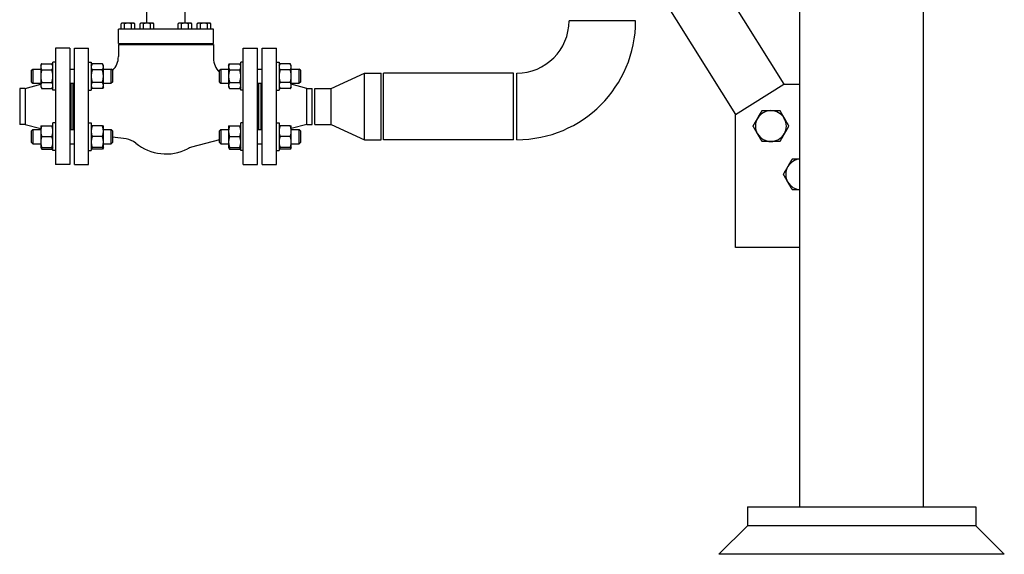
# Model space of a CAD drawing. Header units: inches. Extents: x 24 to 1128, y -74 to 748.
# Tile 439 of 557: x 1025 to 1077, y 141 to 169. Entities that reach past the tile are written whole.
import ezdxf

# ---------------------------------------------------------------- set-up
doc = ezdxf.new("R2010")
doc.units = ezdxf.units.IN
doc.header["$LTSCALE"] = 32
doc.header["$MEASUREMENT"] = 0
doc.layers.add('Visible (ANSI)', color=7, linetype='Continuous', lineweight=30)

msp = doc.modelspace()

# ---------------------------------------------------------------- linework, layer by layer
at = {"layer": 'Visible (ANSI)'}
for p, q in [((1066.27004, 143.30516), (1066.27004, 295.24266)), ((1072.77004, 143.30516), (1072.77004, 295.24266)), ((1035.79065, 212.80516), (1065.43903, 165.53349)), ((1034.02004, 209.98208), (1062.89754, 163.9395)), ((1031.95604, 168.74516), (1031.95604, 169.86616)), ((1033.95604, 168.74516), (1033.95604, 169.86616)), ((1030.64354, 168.74516), (1030.59519, 168.71725)), ((1030.68541, 168.74516), (1030.64354, 168.74516)), ((1030.95604, 168.74516), (1030.68541, 168.74516)), ((1031.22667, 168.74516), (1030.95604, 168.74516)), ((1031.26854, 168.74516), (1031.22667, 168.74516)), ((1031.26854, 168.74516), (1031.31688, 168.71725)), ((1031.64354, 168.74516), (1031.59519, 168.71725)), ((1031.68541, 168.74516), (1031.64354, 168.74516)), ((1031.95604, 168.74516), (1031.68541, 168.74516)), ((1032.22667, 168.74516), (1031.95604, 168.74516)), ((1032.26854, 168.74516), (1032.22667, 168.74516)), ((1032.26854, 168.74516), (1032.31688, 168.71725)), ((1033.64354, 168.74516), (1033.59519, 168.71725)), ((1033.68541, 168.74516), (1033.64354, 168.74516)), ((1033.95604, 168.74516), (1033.68541, 168.74516)), ((1034.22667, 168.74516), (1033.95604, 168.74516)), ((1034.26854, 168.74516), (1034.22667, 168.74516)), ((1034.26854, 168.74516), (1034.31688, 168.71725)), ((1034.64354, 168.74516), (1034.59519, 168.71725)), ((1034.68541, 168.74516), (1034.64354, 168.74516)), ((1034.95604, 168.74516), (1034.68541, 168.74516)), ((1035.22667, 168.74516), (1034.95604, 168.74516)), ((1035.26854, 168.74516), (1035.22667, 168.74516)), ((1035.26854, 168.74516), (1035.31688, 168.71725)), ((1057.64104, 168.86666), (1054.14104, 168.86666)), ((1030.45604, 167.67916), (1030.45604, 168.42916)), ((1035.45604, 168.42916), (1030.45604, 168.42916)), ((1030.59519, 168.42916), (1030.59519, 168.71725)), ((1030.77562, 168.42916), (1030.77562, 168.71725)), ((1031.13646, 168.42916), (1031.13646, 168.71725)), ((1031.31688, 168.42916), (1031.31688, 168.71725)), ((1031.59519, 168.42916), (1031.59519, 168.71725)), ((1031.77562, 168.42916), (1031.77562, 168.71725)), ((1032.13646, 168.42916), (1032.13646, 168.71725)), ((1032.31688, 168.42916), (1032.31688, 168.71725)), ((1033.59519, 168.42916), (1033.59519, 168.71725)), ((1033.77562, 168.42916), (1033.77562, 168.71725)), ((1034.13646, 168.42916), (1034.13646, 168.71725)), ((1034.31688, 168.42916), (1034.31688, 168.71725)), ((1034.59519, 168.42916), (1034.59519, 168.71725)), ((1034.77562, 168.42916), (1034.77562, 168.71725)), ((1035.13646, 168.42916), (1035.13646, 168.71725)), ((1035.31688, 168.42916), (1035.31688, 168.71725)), ((1035.45604, 167.67916), (1035.45604, 168.42916)), ((1027.89604, 167.42666), (1027.14604, 167.42666)), ((1027.14604, 167.42666), (1027.14604, 161.30666)), ((1027.89604, 167.42666), (1027.89604, 161.30666)), ((1028.14354, 167.42666), (1028.89104, 167.42666)), ((1028.14354, 161.30666), (1028.14354, 167.42666)), ((1028.89104, 161.30666), (1028.89104, 167.42666)), ((1030.45604, 167.67916), (1035.45604, 167.67916)), ((1030.45604, 167.61666), (1035.45604, 167.61666)), ((1030.45604, 167.61666), (1030.45604, 166.98743)), ((1030.73729, 167.67916), (1030.73729, 167.61666)), ((1031.17479, 167.67916), (1031.17479, 167.61666)), ((1031.45604, 167.67916), (1031.45604, 167.61666)), ((1031.73729, 167.67916), (1031.73729, 167.61666)), ((1032.17479, 167.67916), (1032.17479, 167.61666)), ((1033.73729, 167.67916), (1033.73729, 167.61666)), ((1034.17479, 167.67916), (1034.17479, 167.61666)), ((1034.45604, 167.67916), (1034.45604, 167.61666)), ((1034.73729, 167.67916), (1034.73729, 167.61666)), ((1035.17479, 167.67916), (1035.17479, 167.61666)), ((1035.45604, 167.61666), (1035.45604, 166.89394)), ((1037.02104, 167.42666), (1037.76854, 167.42666)), ((1037.02104, 161.30666), (1037.02104, 167.42666)), ((1037.76854, 161.30666), (1037.76854, 167.42666)), ((1038.01604, 167.42666), (1038.76604, 167.42666)), ((1038.01604, 161.30666), (1038.01604, 167.42666)), ((1038.76604, 161.30666), (1038.76604, 167.42666)), ((1027.14604, 166.69215), (1027.01204, 166.69215)), ((1027.01204, 165.22315), (1027.01204, 166.69215)), ((1028.89104, 166.69215), (1029.02504, 166.69215)), ((1029.02504, 166.69215), (1029.02504, 165.22315)), ((1037.02104, 166.69215), (1036.88704, 166.69215)), ((1036.88704, 165.22315), (1036.88704, 166.69215)), ((1038.76604, 166.69215), (1038.90004, 166.69215)), ((1038.90004, 166.69215), (1038.90004, 165.22315)), ((1025.89354, 166.27015), (1025.95604, 166.33265)), ((1025.89354, 165.64515), (1025.89354, 166.27015)), ((1025.95604, 166.33265), (1025.95604, 165.58265)), ((1025.95604, 166.33265), (1026.37104, 166.33265)), ((1026.37104, 166.52015), (1026.42128, 166.60717)), ((1026.37104, 166.52015), (1026.37104, 166.44479)), ((1026.37104, 166.44479), (1026.37104, 165.95765)), ((1026.42128, 166.60717), (1026.9618, 166.60717)), ((1026.42128, 166.28241), (1026.9618, 166.28241)), ((1027.01204, 166.52015), (1026.9618, 166.60717)), ((1027.89604, 166.33265), (1028.14354, 166.33265)), ((1029.02504, 166.52015), (1029.07528, 166.60717)), ((1029.6158, 166.60717), (1029.07528, 166.60717)), ((1029.6158, 166.28241), (1029.07528, 166.28241)), ((1029.66604, 166.52015), (1029.6158, 166.60717)), ((1029.66604, 166.44479), (1029.66604, 166.52015)), ((1029.66604, 165.95765), (1029.66604, 166.44479)), ((1029.66604, 166.33265), (1030.08104, 166.33265)), ((1030.14354, 166.27015), (1030.08104, 166.33265)), ((1030.08104, 165.58265), (1030.08104, 166.33265)), ((1030.14354, 166.27015), (1030.14354, 165.64515)), ((1035.76854, 166.27015), (1035.83104, 166.33265)), ((1035.76854, 165.64515), (1035.76854, 166.27015)), ((1035.83104, 166.33265), (1035.83104, 165.58265)), ((1035.83104, 166.33265), (1036.24604, 166.33265)), ((1036.24604, 166.52015), (1036.29628, 166.60717)), ((1036.24604, 166.52015), (1036.24604, 166.44479)), ((1036.24604, 166.44479), (1036.24604, 165.95765)), ((1036.29628, 166.60717), (1036.8368, 166.60717)), ((1036.29628, 166.28241), (1036.8368, 166.28241)), ((1036.88704, 166.52015), (1036.8368, 166.60717)), ((1037.76854, 166.33265), (1038.01604, 166.33265)), ((1038.90004, 166.52015), (1038.95028, 166.60717)), ((1039.4908, 166.60717), (1038.95028, 166.60717)), ((1039.4908, 166.28241), (1038.95028, 166.28241)), ((1039.54104, 166.52015), (1039.4908, 166.60717)), ((1039.54104, 166.44479), (1039.54104, 166.52015)), ((1039.54104, 165.95765), (1039.54104, 166.44479)), ((1039.54104, 166.33265), (1039.95604, 166.33265)), ((1040.01854, 166.27015), (1039.95604, 166.33265)), ((1039.95604, 165.58265), (1039.95604, 166.33265)), ((1040.01854, 166.27015), (1040.01854, 165.64515)), ((1025.89354, 165.64515), (1025.95604, 165.58265)), ((1026.37104, 165.95765), (1026.37104, 165.47051)), ((1026.42128, 165.63289), (1026.9618, 165.63289)), ((1029.6158, 165.63289), (1029.07528, 165.63289)), ((1029.66604, 165.47051), (1029.66604, 165.95765)), ((1030.14354, 165.64515), (1030.08104, 165.58265)), ((1035.76854, 165.64515), (1035.83104, 165.58265)), ((1036.24604, 165.95765), (1036.24604, 165.47051)), ((1036.29628, 165.63289), (1036.8368, 165.63289)), ((1039.4908, 165.63289), (1038.95028, 165.63289)), ((1039.54104, 165.47051), (1039.54104, 165.95765)), ((1040.01854, 165.64515), (1039.95604, 165.58265)), ((1041.64604, 165.31666), (1043.39604, 166.11666)), ((1043.39604, 166.11666), (1044.27104, 166.11666)), ((1043.39604, 162.61666), (1043.39604, 166.11666)), ((1044.27104, 162.61666), (1044.27104, 166.11666)), ((1051.22104, 166.11666), (1044.39604, 166.11666)), ((1044.39604, 162.61666), (1044.39604, 166.11666)), ((1051.22104, 162.61666), (1051.22104, 166.11666)), ((1051.39104, 162.61666), (1051.39104, 166.11666)), ((1025.55826, 165.31666), (1025.26604, 165.31666)), ((1025.26604, 165.31666), (1025.26604, 163.41666)), ((1025.55826, 165.31666), (1026.37104, 165.53422)), ((1025.55826, 165.31666), (1025.55826, 163.41666)), ((1025.95604, 165.58265), (1026.37104, 165.58265)), ((1026.37104, 165.47051), (1026.37104, 165.39515)), ((1026.37104, 165.39515), (1026.42128, 165.30813)), ((1026.42128, 165.30813), (1026.9618, 165.30813)), ((1027.01204, 165.39515), (1026.9618, 165.30813)), ((1027.14604, 165.22315), (1027.01204, 165.22315)), ((1027.89604, 165.58265), (1028.14354, 165.58265)), ((1027.95604, 165.58265), (1027.95604, 163.15067)), ((1028.08104, 163.15067), (1028.08104, 165.58265)), ((1028.89104, 165.22315), (1029.02504, 165.22315)), ((1029.02504, 165.39515), (1029.07528, 165.30813)), ((1029.6158, 165.30813), (1029.07528, 165.30813)), ((1029.66604, 165.39515), (1029.6158, 165.30813)), ((1029.66604, 165.58265), (1030.08104, 165.58265)), ((1029.66604, 165.39515), (1029.66604, 165.47051)), ((1035.83104, 165.58265), (1036.24604, 165.58265)), ((1036.24604, 165.47051), (1036.24604, 165.39515)), ((1036.24604, 165.39515), (1036.29628, 165.30813)), ((1036.29628, 165.30813), (1036.8368, 165.30813)), ((1036.88704, 165.39515), (1036.8368, 165.30813)), ((1037.02104, 165.22315), (1036.88704, 165.22315)), ((1037.76854, 165.58265), (1038.01604, 165.58265)), ((1037.83104, 163.15067), (1037.83104, 165.58265)), ((1037.95604, 163.15067), (1037.95604, 165.58265)), ((1038.76604, 165.22315), (1038.90004, 165.22315)), ((1038.90004, 165.39515), (1038.95028, 165.30813)), ((1039.4908, 165.30813), (1038.95028, 165.30813)), ((1039.54104, 165.39515), (1039.4908, 165.30813)), ((1039.54104, 165.58265), (1039.95604, 165.58265)), ((1040.35382, 165.31666), (1039.54104, 165.53422)), ((1039.54104, 165.39515), (1039.54104, 165.47051)), ((1040.35382, 165.31666), (1040.64604, 165.31666)), ((1040.35382, 163.41666), (1040.35382, 165.31666)), ((1040.64604, 163.41666), (1040.64604, 165.31666)), ((1040.77104, 165.31666), (1041.64604, 165.31666)), ((1040.77104, 163.41666), (1040.77104, 165.31666)), ((1041.64604, 163.41666), (1041.64604, 165.31666)), ((1062.89754, 163.9395), (1065.43903, 165.53349)), ((1065.43903, 165.53349), (1066.27004, 165.53349)), ((1062.89754, 156.9395), (1062.89754, 163.9395)), ((1025.55826, 163.41666), (1025.26604, 163.41666)), ((1025.55826, 163.41666), (1026.37104, 163.19911)), ((1025.89354, 163.08817), (1025.95604, 163.15067)), ((1025.89354, 162.46317), (1025.89354, 163.08817)), ((1025.95604, 163.15067), (1025.95604, 162.40067)), ((1025.95604, 163.15067), (1026.37104, 163.15067)), ((1026.37104, 163.33817), (1026.37104, 163.05692)), ((1026.37104, 163.05692), (1026.37104, 162.49442)), ((1026.42128, 163.33817), (1026.9618, 163.33817)), ((1027.14604, 163.51017), (1027.01204, 163.51017)), ((1027.01204, 162.04117), (1027.01204, 163.51017)), ((1027.89604, 163.15067), (1028.14354, 163.15067)), ((1028.89104, 163.51017), (1029.02504, 163.51017)), ((1029.02504, 163.51017), (1029.02504, 162.04117)), ((1029.6158, 163.33817), (1029.07528, 163.33817)), ((1029.66604, 163.05692), (1029.66604, 163.33817)), ((1029.66604, 163.15067), (1030.08104, 163.15067)), ((1029.66604, 162.49442), (1029.66604, 163.05692)), ((1030.14354, 163.08817), (1030.08104, 163.15067)), ((1030.08104, 162.40067), (1030.08104, 163.15067)), ((1030.14354, 163.08817), (1030.14354, 162.46317)), ((1035.76854, 163.08817), (1035.83104, 163.15067)), ((1035.76854, 162.46317), (1035.76854, 163.08817)), ((1035.83104, 163.15067), (1035.83104, 162.40067)), ((1035.83104, 163.15067), (1036.24604, 163.15067)), ((1036.24604, 163.33817), (1036.24604, 163.05692)), ((1036.24604, 163.05692), (1036.24604, 162.49442)), ((1036.29628, 163.33817), (1036.8368, 163.33817)), ((1037.02104, 163.51017), (1036.88704, 163.51017)), ((1036.88704, 162.04117), (1036.88704, 163.51017)), ((1037.76854, 163.15067), (1038.01604, 163.15067)), ((1038.76604, 163.51017), (1038.90004, 163.51017)), ((1038.90004, 163.51017), (1038.90004, 162.04117)), ((1039.4908, 163.33817), (1038.95028, 163.33817)), ((1040.35382, 163.41666), (1039.54104, 163.19911)), ((1039.54104, 163.05692), (1039.54104, 163.33817)), ((1039.54104, 163.15067), (1039.95604, 163.15067)), ((1039.54104, 162.49442), (1039.54104, 163.05692)), ((1040.01854, 163.08817), (1039.95604, 163.15067)), ((1039.95604, 162.40067), (1039.95604, 163.15067)), ((1040.01854, 163.08817), (1040.01854, 162.46317)), ((1040.35382, 163.41666), (1040.64604, 163.41666)), ((1040.77104, 163.41666), (1041.64604, 163.41666)), ((1041.64604, 163.41666), (1043.39604, 162.61666)), ((1026.42128, 162.77567), (1026.9618, 162.77567)), ((1029.6158, 162.77567), (1029.07528, 162.77567)), ((1030.86925, 162.65414), (1030.14354, 162.75412)), ((1035.76854, 162.60006), (1034.29037, 162.21461)), ((1036.29628, 162.77567), (1036.8368, 162.77567)), ((1039.4908, 162.77567), (1038.95028, 162.77567)), ((1043.39604, 162.61666), (1044.27104, 162.61666)), ((1051.22104, 162.61666), (1044.39604, 162.61666)), ((1025.89354, 162.46317), (1025.95604, 162.40067)), ((1025.95604, 162.40067), (1026.37104, 162.40067)), ((1026.37104, 162.49442), (1026.37104, 162.21317)), ((1026.37104, 162.21317), (1026.42128, 162.12615)), ((1026.42128, 162.21317), (1026.9618, 162.21317)), ((1026.42128, 162.12615), (1026.9618, 162.12615)), ((1027.01204, 162.21317), (1026.9618, 162.12615)), ((1027.14604, 162.04117), (1027.01204, 162.04117)), ((1027.89604, 162.40067), (1028.14354, 162.40067)), ((1028.89104, 162.04117), (1029.02504, 162.04117)), ((1029.02504, 162.21317), (1029.07528, 162.12615)), ((1029.6158, 162.21317), (1029.07528, 162.21317)), ((1029.6158, 162.12615), (1029.07528, 162.12615)), ((1029.66604, 162.21317), (1029.6158, 162.12615)), ((1029.66604, 162.21317), (1029.66604, 162.49442)), ((1029.66604, 162.40067), (1030.08104, 162.40067)), ((1030.14354, 162.46317), (1030.08104, 162.40067)), ((1035.76854, 162.46317), (1035.83104, 162.40067)), ((1035.83104, 162.40067), (1036.24604, 162.40067)), ((1036.24604, 162.49442), (1036.24604, 162.21317)), ((1036.24604, 162.21317), (1036.29628, 162.12615)), ((1036.29628, 162.21317), (1036.8368, 162.21317)), ((1036.29628, 162.12615), (1036.8368, 162.12615)), ((1036.88704, 162.21317), (1036.8368, 162.12615)), ((1037.02104, 162.04117), (1036.88704, 162.04117)), ((1037.76854, 162.40067), (1038.01604, 162.40067)), ((1038.76604, 162.04117), (1038.90004, 162.04117)), ((1038.90004, 162.21317), (1038.95028, 162.12615)), ((1039.4908, 162.21317), (1038.95028, 162.21317)), ((1039.4908, 162.12615), (1038.95028, 162.12615)), ((1039.54104, 162.21317), (1039.4908, 162.12615)), ((1039.54104, 162.21317), (1039.54104, 162.49442)), ((1039.54104, 162.40067), (1039.95604, 162.40067)), ((1040.01854, 162.46317), (1039.95604, 162.40067)), ((1027.89604, 161.30666), (1027.14604, 161.30666)), ((1028.14354, 161.30666), (1028.89104, 161.30666)), ((1037.02104, 161.30666), (1037.76854, 161.30666)), ((1038.01604, 161.30666), (1038.76604, 161.30666)), ((1066.27004, 156.9395), (1062.89754, 156.9395)), ((1063.52004, 143.30516), (1063.52004, 142.30516)), ((1063.52004, 143.30516), (1075.52004, 143.30516)), ((1075.52004, 143.30516), (1075.52004, 142.30516)), ((1062.02004, 140.80516), (1063.52004, 142.30516)), ((1075.52004, 142.30516), (1063.52004, 142.30516)), ((1075.52004, 142.30516), (1063.52004, 142.30516)), ((1077.02004, 140.80516), (1075.52004, 142.30516)), ((1077.02004, 140.80516), (1062.02004, 140.80516))]:
    msp.add_line(p, q, dxfattribs=at)
for centre, radius, start, end in [((1051.39104, 168.86666), 6.25, 270, 0), ((1051.39104, 168.86666), 2.75, 270, 0), ((1029.45604, 166.98743), 1, 313.432537, 0), ((1036.45604, 166.89394), 1, 180, 226.567463), ((1064.75349, 163.33292), 0.8125, 90, 150), ((1064.75349, 163.33292), 0.8125, 30, 90), ((1064.75349, 163.33292), 0.8125, 150, 210), ((1064.75349, 163.33292), 0.8125, 330, 30), ((1030.73277, 161.6635), 1, 50.563833, 82.156226), ((1064.75349, 163.33292), 0.8125, 210, 270), ((1064.75349, 163.33292), 0.8125, 270, 330), ((1032.95604, 164.36666), 2.5, 230.563833, 296.95757), ((1034.5427, 161.24697), 1, 104.615136, 116.95757), ((1066.34749, 160.79143), 0.8125, 95.470114, 150), ((1066.34749, 160.79143), 0.8125, 150, 210), ((1066.34749, 160.79143), 0.8125, 210, 264.529886)]:
    msp.add_arc(centre, radius, start, end, dxfattribs=at)
for points, weights in [([(1030.68541, 168.74516), (1030.64354, 168.74516), (1030.59519, 168.71725)], [1, 1.0379548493, 1]), ([(1030.77562, 168.71725), (1030.72727, 168.74516), (1030.68541, 168.74516)], [1, 1.0379548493, 1]), ([(1030.95604, 168.74516), (1030.8723, 168.74516), (1030.77562, 168.71725)], [1, 1.0379548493, 1]), ([(1031.13646, 168.71725), (1031.03977, 168.74516), (1030.95604, 168.74516)], [1, 1.0379548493, 1]), ([(1031.22667, 168.74516), (1031.1848, 168.74516), (1031.13646, 168.71725)], [1, 1.0379548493, 1]), ([(1031.31688, 168.71725), (1031.26854, 168.74516), (1031.22667, 168.74516)], [1, 1.0379548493, 1]), ([(1031.68541, 168.74516), (1031.64354, 168.74516), (1031.59519, 168.71725)], [1, 1.0379548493, 1]), ([(1031.77562, 168.71725), (1031.72727, 168.74516), (1031.68541, 168.74516)], [1, 1.0379548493, 1]), ([(1031.95604, 168.74516), (1031.8723, 168.74516), (1031.77562, 168.71725)], [1, 1.0379548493, 1]), ([(1032.13646, 168.71725), (1032.03977, 168.74516), (1031.95604, 168.74516)], [1, 1.0379548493, 1]), ([(1032.22667, 168.74516), (1032.1848, 168.74516), (1032.13646, 168.71725)], [1, 1.0379548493, 1]), ([(1032.31688, 168.71725), (1032.26854, 168.74516), (1032.22667, 168.74516)], [1, 1.0379548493, 1]), ([(1033.68541, 168.74516), (1033.64354, 168.74516), (1033.59519, 168.71725)], [1, 1.0379548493, 1]), ([(1033.77562, 168.71725), (1033.72727, 168.74516), (1033.68541, 168.74516)], [1, 1.0379548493, 1]), ([(1033.95604, 168.74516), (1033.8723, 168.74516), (1033.77562, 168.71725)], [1, 1.0379548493, 1]), ([(1034.13646, 168.71725), (1034.03977, 168.74516), (1033.95604, 168.74516)], [1, 1.0379548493, 1]), ([(1034.22667, 168.74516), (1034.1848, 168.74516), (1034.13646, 168.71725)], [1, 1.0379548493, 1]), ([(1034.31688, 168.71725), (1034.26854, 168.74516), (1034.22667, 168.74516)], [1, 1.0379548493, 1]), ([(1034.68541, 168.74516), (1034.64354, 168.74516), (1034.59519, 168.71725)], [1, 1.0379548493, 1]), ([(1034.77562, 168.71725), (1034.72727, 168.74516), (1034.68541, 168.74516)], [1, 1.0379548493, 1]), ([(1034.95604, 168.74516), (1034.8723, 168.74516), (1034.77562, 168.71725)], [1, 1.0379548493, 1]), ([(1035.13646, 168.71725), (1035.03977, 168.74516), (1034.95604, 168.74516)], [1, 1.0379548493, 1]), ([(1035.22667, 168.74516), (1035.1848, 168.74516), (1035.13646, 168.71725)], [1, 1.0379548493, 1]), ([(1035.31688, 168.71725), (1035.26854, 168.74516), (1035.22667, 168.74516)], [1, 1.0379548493, 1]), ([(1026.42128, 166.60717), (1026.37104, 166.52015), (1026.37104, 166.44479)], [1, 1.0379548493, 1]), ([(1026.37104, 166.44479), (1026.37104, 166.36943), (1026.42128, 166.28241)], [1, 1.0379548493, 1]), ([(1026.42128, 166.28241), (1026.37104, 166.10838), (1026.37104, 165.95765)], [1, 1.0379548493, 1]), ([(1027.01204, 166.44479), (1027.01204, 166.52015), (1026.9618, 166.60717)], [1, 1.0379548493, 1]), ([(1026.9618, 166.28241), (1027.01204, 166.36943), (1027.01204, 166.44479)], [1, 1.0379548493, 1]), ([(1027.01204, 165.95765), (1027.01204, 166.10838), (1026.9618, 166.28241)], [1, 1.0379548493, 1]), ([(1029.07528, 166.60717), (1029.02504, 166.52015), (1029.02504, 166.44479)], [1, 1.0379548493, 1]), ([(1029.02504, 166.44479), (1029.02504, 166.36943), (1029.07528, 166.28241)], [1, 1.0379548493, 1]), ([(1029.07528, 166.28241), (1029.02504, 166.10838), (1029.02504, 165.95765)], [1, 1.0379548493, 1]), ([(1029.66604, 166.44479), (1029.66604, 166.52015), (1029.6158, 166.60717)], [1, 1.0379548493, 1]), ([(1029.6158, 166.28241), (1029.66604, 166.36943), (1029.66604, 166.44479)], [1, 1.0379548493, 1]), ([(1029.66604, 165.95765), (1029.66604, 166.10838), (1029.6158, 166.28241)], [1, 1.0379548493, 1]), ([(1036.29628, 166.60717), (1036.24604, 166.52015), (1036.24604, 166.44479)], [1, 1.0379548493, 1]), ([(1036.24604, 166.44479), (1036.24604, 166.36943), (1036.29628, 166.28241)], [1, 1.0379548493, 1]), ([(1036.29628, 166.28241), (1036.24604, 166.10838), (1036.24604, 165.95765)], [1, 1.0379548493, 1]), ([(1036.88704, 166.44479), (1036.88704, 166.52015), (1036.8368, 166.60717)], [1, 1.0379548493, 1]), ([(1036.8368, 166.28241), (1036.88704, 166.36943), (1036.88704, 166.44479)], [1, 1.0379548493, 1]), ([(1036.88704, 165.95765), (1036.88704, 166.10838), (1036.8368, 166.28241)], [1, 1.0379548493, 1]), ([(1038.95028, 166.60717), (1038.90004, 166.52015), (1038.90004, 166.44479)], [1, 1.0379548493, 1]), ([(1038.90004, 166.44479), (1038.90004, 166.36943), (1038.95028, 166.28241)], [1, 1.0379548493, 1]), ([(1038.95028, 166.28241), (1038.90004, 166.10838), (1038.90004, 165.95765)], [1, 1.0379548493, 1]), ([(1039.54104, 166.44479), (1039.54104, 166.52015), (1039.4908, 166.60717)], [1, 1.0379548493, 1]), ([(1039.4908, 166.28241), (1039.54104, 166.36943), (1039.54104, 166.44479)], [1, 1.0379548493, 1]), ([(1039.54104, 165.95765), (1039.54104, 166.10838), (1039.4908, 166.28241)], [1, 1.0379548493, 1]), ([(1026.37104, 165.95765), (1026.37104, 165.80693), (1026.42128, 165.63289)], [1, 1.0379548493, 1]), ([(1026.42128, 165.63289), (1026.37104, 165.54588), (1026.37104, 165.47051)], [1, 1.0379548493, 1]), ([(1026.9618, 165.63289), (1027.01204, 165.80693), (1027.01204, 165.95765)], [1, 1.0379548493, 1]), ([(1027.01204, 165.47051), (1027.01204, 165.54588), (1026.9618, 165.63289)], [1, 1.0379548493, 1]), ([(1029.02504, 165.95765), (1029.02504, 165.80693), (1029.07528, 165.63289)], [1, 1.0379548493, 1]), ([(1029.07528, 165.63289), (1029.02504, 165.54588), (1029.02504, 165.47051)], [1, 1.0379548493, 1]), ([(1029.6158, 165.63289), (1029.66604, 165.80693), (1029.66604, 165.95765)], [1, 1.0379548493, 1]), ([(1029.66604, 165.47051), (1029.66604, 165.54588), (1029.6158, 165.63289)], [1, 1.0379548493, 1]), ([(1036.24604, 165.95765), (1036.24604, 165.80693), (1036.29628, 165.63289)], [1, 1.0379548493, 1]), ([(1036.29628, 165.63289), (1036.24604, 165.54588), (1036.24604, 165.47051)], [1, 1.0379548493, 1]), ([(1036.8368, 165.63289), (1036.88704, 165.80693), (1036.88704, 165.95765)], [1, 1.0379548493, 1]), ([(1036.88704, 165.47051), (1036.88704, 165.54588), (1036.8368, 165.63289)], [1, 1.0379548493, 1]), ([(1038.90004, 165.95765), (1038.90004, 165.80693), (1038.95028, 165.63289)], [1, 1.0379548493, 1]), ([(1038.95028, 165.63289), (1038.90004, 165.54588), (1038.90004, 165.47051)], [1, 1.0379548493, 1]), ([(1039.4908, 165.63289), (1039.54104, 165.80693), (1039.54104, 165.95765)], [1, 1.0379548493, 1]), ([(1039.54104, 165.47051), (1039.54104, 165.54588), (1039.4908, 165.63289)], [1, 1.0379548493, 1]), ([(1026.37104, 165.47051), (1026.37104, 165.39515), (1026.42128, 165.30813)], [1, 1.0379548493, 1]), ([(1026.9618, 165.30813), (1027.01204, 165.39515), (1027.01204, 165.47051)], [1, 1.0379548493, 1]), ([(1029.02504, 165.47051), (1029.02504, 165.39515), (1029.07528, 165.30813)], [1, 1.0379548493, 1]), ([(1029.6158, 165.30813), (1029.66604, 165.39515), (1029.66604, 165.47051)], [1, 1.0379548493, 1]), ([(1036.24604, 165.47051), (1036.24604, 165.39515), (1036.29628, 165.30813)], [1, 1.0379548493, 1]), ([(1036.8368, 165.30813), (1036.88704, 165.39515), (1036.88704, 165.47051)], [1, 1.0379548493, 1]), ([(1038.90004, 165.47051), (1038.90004, 165.39515), (1038.95028, 165.30813)], [1, 1.0379548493, 1]), ([(1039.4908, 165.30813), (1039.54104, 165.39515), (1039.54104, 165.47051)], [1, 1.0379548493, 1]), ([(1064.04985, 163.73917), (1064.1587, 163.92771), (1064.28439, 164.14542)], [1, 1.0379548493, 1]), ([(1064.28439, 164.14542), (1064.53578, 164.14542), (1064.75349, 164.14542)], [1, 1.0379548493, 1]), ([(1064.75349, 164.14542), (1064.9712, 164.14542), (1065.22259, 164.14542)], [1, 1.0379548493, 1]), ([(1065.22259, 164.14542), (1065.34828, 163.92771), (1065.45714, 163.73917)], [1, 1.0379548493, 1]), ([(1063.8153, 163.33292), (1063.94099, 163.55063), (1064.04985, 163.73917)], [1, 1.0379548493, 1]), ([(1065.45714, 163.73917), (1065.56599, 163.55063), (1065.69169, 163.33292)], [1, 1.0379548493, 1]), ([(1026.37104, 163.33817), (1026.37104, 163.33817), (1026.42128, 163.33817)], [1, 1.0379548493, 1]), ([(1026.42128, 163.33817), (1026.37104, 163.18745), (1026.37104, 163.05692)], [1, 1.0379548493, 1]), ([(1026.37104, 163.05692), (1026.37104, 162.92639), (1026.42128, 162.77567)], [1, 1.0379548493, 1]), ([(1027.01204, 163.05692), (1027.01204, 163.18745), (1026.9618, 163.33817)], [1, 1.0379548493, 1]), ([(1026.9618, 163.33817), (1027.01204, 163.33817), (1027.01204, 163.33817)], [1, 1.0379548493, 1]), ([(1026.9618, 162.77567), (1027.01204, 162.92639), (1027.01204, 163.05692)], [1, 1.0379548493, 1]), ([(1029.02504, 163.33817), (1029.02504, 163.33817), (1029.07528, 163.33817)], [1, 1.0379548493, 1]), ([(1029.07528, 163.33817), (1029.02504, 163.18745), (1029.02504, 163.05692)], [1, 1.0379548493, 1]), ([(1029.02504, 163.05692), (1029.02504, 162.92639), (1029.07528, 162.77567)], [1, 1.0379548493, 1]), ([(1029.6158, 163.33817), (1029.66604, 163.33817), (1029.66604, 163.33817)], [1, 1.0379548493, 1]), ([(1029.66604, 163.05692), (1029.66604, 163.18745), (1029.6158, 163.33817)], [1, 1.0379548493, 1]), ([(1029.6158, 162.77567), (1029.66604, 162.92639), (1029.66604, 163.05692)], [1, 1.0379548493, 1]), ([(1036.24604, 163.33817), (1036.24604, 163.33817), (1036.29628, 163.33817)], [1, 1.0379548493, 1]), ([(1036.29628, 163.33817), (1036.24604, 163.18745), (1036.24604, 163.05692)], [1, 1.0379548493, 1]), ([(1036.24604, 163.05692), (1036.24604, 162.92639), (1036.29628, 162.77567)], [1, 1.0379548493, 1]), ([(1036.88704, 163.05692), (1036.88704, 163.18745), (1036.8368, 163.33817)], [1, 1.0379548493, 1]), ([(1036.8368, 163.33817), (1036.88704, 163.33817), (1036.88704, 163.33817)], [1, 1.0379548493, 1]), ([(1036.8368, 162.77567), (1036.88704, 162.92639), (1036.88704, 163.05692)], [1, 1.0379548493, 1]), ([(1038.90004, 163.33817), (1038.90004, 163.33817), (1038.95028, 163.33817)], [1, 1.0379548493, 1]), ([(1038.95028, 163.33817), (1038.90004, 163.18745), (1038.90004, 163.05692)], [1, 1.0379548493, 1]), ([(1038.90004, 163.05692), (1038.90004, 162.92639), (1038.95028, 162.77567)], [1, 1.0379548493, 1]), ([(1039.4908, 163.33817), (1039.54104, 163.33817), (1039.54104, 163.33817)], [1, 1.0379548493, 1]), ([(1039.54104, 163.05692), (1039.54104, 163.18745), (1039.4908, 163.33817)], [1, 1.0379548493, 1]), ([(1039.4908, 162.77567), (1039.54104, 162.92639), (1039.54104, 163.05692)], [1, 1.0379548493, 1]), ([(1064.04985, 162.92667), (1063.94099, 163.11521), (1063.8153, 163.33292)], [1, 1.0379548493, 1]), ([(1065.69169, 163.33292), (1065.56599, 163.11521), (1065.45714, 162.92667)], [1, 1.0379548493, 1]), ([(1026.42128, 162.77567), (1026.37104, 162.62495), (1026.37104, 162.49442)], [1, 1.0379548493, 1]), ([(1027.01204, 162.49442), (1027.01204, 162.62495), (1026.9618, 162.77567)], [1, 1.0379548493, 1]), ([(1029.07528, 162.77567), (1029.02504, 162.62495), (1029.02504, 162.49442)], [1, 1.0379548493, 1]), ([(1029.66604, 162.49442), (1029.66604, 162.62495), (1029.6158, 162.77567)], [1, 1.0379548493, 1]), ([(1036.29628, 162.77567), (1036.24604, 162.62495), (1036.24604, 162.49442)], [1, 1.0379548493, 1]), ([(1036.88704, 162.49442), (1036.88704, 162.62495), (1036.8368, 162.77567)], [1, 1.0379548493, 1]), ([(1038.95028, 162.77567), (1038.90004, 162.62495), (1038.90004, 162.49442)], [1, 1.0379548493, 1]), ([(1039.54104, 162.49442), (1039.54104, 162.62495), (1039.4908, 162.77567)], [1, 1.0379548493, 1]), ([(1064.28439, 162.52042), (1064.1587, 162.73813), (1064.04985, 162.92667)], [1, 1.0379548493, 1]), ([(1064.75349, 162.52042), (1064.53578, 162.52042), (1064.28439, 162.52042)], [1, 1.0379548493, 1]), ([(1065.22259, 162.52042), (1064.9712, 162.52042), (1064.75349, 162.52042)], [1, 1.0379548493, 1]), ([(1065.45714, 162.92667), (1065.34828, 162.73813), (1065.22259, 162.52042)], [1, 1.0379548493, 1]), ([(1026.42128, 162.21317), (1026.37104, 162.21317), (1026.37104, 162.21317)], [1, 1.0379548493, 1]), ([(1026.37104, 162.49442), (1026.37104, 162.36389), (1026.42128, 162.21317)], [1, 1.0379548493, 1]), ([(1026.38249, 162.21317), (1026.39479, 162.17204), (1026.42128, 162.12615)], [1.01895290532, 1.01965956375, 1]), ([(1026.9618, 162.21317), (1027.01204, 162.36389), (1027.01204, 162.49442)], [1, 1.0379548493, 1]), ([(1026.9618, 162.12615), (1026.98829, 162.17204), (1027.00058, 162.21317)], [1, 1.01965956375, 1.01895290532]), ([(1027.01204, 162.21317), (1027.01204, 162.21317), (1026.9618, 162.21317)], [1, 1.0379548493, 1]), ([(1029.07528, 162.21317), (1029.02504, 162.21317), (1029.02504, 162.21317)], [1, 1.0379548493, 1]), ([(1029.02504, 162.49442), (1029.02504, 162.36389), (1029.07528, 162.21317)], [1, 1.0379548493, 1]), ([(1029.03649, 162.21317), (1029.04879, 162.17204), (1029.07528, 162.12615)], [1.01895290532, 1.01965956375, 1]), ([(1029.6158, 162.21317), (1029.66604, 162.36389), (1029.66604, 162.49442)], [1, 1.0379548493, 1]), ([(1029.6158, 162.12615), (1029.64229, 162.17204), (1029.65458, 162.21317)], [1, 1.01965956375, 1.01895290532]), ([(1029.66604, 162.21317), (1029.66604, 162.21317), (1029.6158, 162.21317)], [1, 1.0379548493, 1]), ([(1036.29628, 162.21317), (1036.24604, 162.21317), (1036.24604, 162.21317)], [1, 1.0379548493, 1]), ([(1036.24604, 162.49442), (1036.24604, 162.36389), (1036.29628, 162.21317)], [1, 1.0379548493, 1]), ([(1036.25749, 162.21317), (1036.26979, 162.17204), (1036.29628, 162.12615)], [1.01895290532, 1.01965956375, 1]), ([(1036.8368, 162.21317), (1036.88704, 162.36389), (1036.88704, 162.49442)], [1, 1.0379548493, 1]), ([(1036.8368, 162.12615), (1036.86329, 162.17204), (1036.87558, 162.21317)], [1, 1.01965956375, 1.01895290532]), ([(1036.88704, 162.21317), (1036.88704, 162.21317), (1036.8368, 162.21317)], [1, 1.0379548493, 1]), ([(1038.95028, 162.21317), (1038.90004, 162.21317), (1038.90004, 162.21317)], [1, 1.0379548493, 1]), ([(1038.90004, 162.49442), (1038.90004, 162.36389), (1038.95028, 162.21317)], [1, 1.0379548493, 1]), ([(1038.91149, 162.21317), (1038.92379, 162.17204), (1038.95028, 162.12615)], [1.01895290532, 1.01965956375, 1]), ([(1039.4908, 162.21317), (1039.54104, 162.36389), (1039.54104, 162.49442)], [1, 1.0379548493, 1]), ([(1039.4908, 162.12615), (1039.51729, 162.17204), (1039.52958, 162.21317)], [1, 1.01965956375, 1.01895290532]), ([(1039.54104, 162.21317), (1039.54104, 162.21317), (1039.4908, 162.21317)], [1, 1.0379548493, 1]), ([(1065.64385, 161.19768), (1065.7527, 161.38622), (1065.87839, 161.60393)], [1, 1.0379548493, 1]), ([(1065.87839, 161.60393), (1066.08783, 161.60393), (1066.27004, 161.60393)], [1, 1.03142257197, 1.01081605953]), ([(1065.4093, 160.79143), (1065.53499, 161.00914), (1065.64385, 161.19768)], [1, 1.0379548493, 1]), ([(1065.64385, 160.38518), (1065.53499, 160.57372), (1065.4093, 160.79143)], [1, 1.0379548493, 1]), ([(1065.87839, 159.97893), (1065.7527, 160.19664), (1065.64385, 160.38518)], [1, 1.0379548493, 1]), ([(1066.27004, 159.97893), (1066.08783, 159.97893), (1065.87839, 159.97893)], [1.01081605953, 1.03142257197, 1])]:
    msp.add_rational_spline(points, weights, degree=2, dxfattribs=at)

doc.saveas('drawing.dxf')
